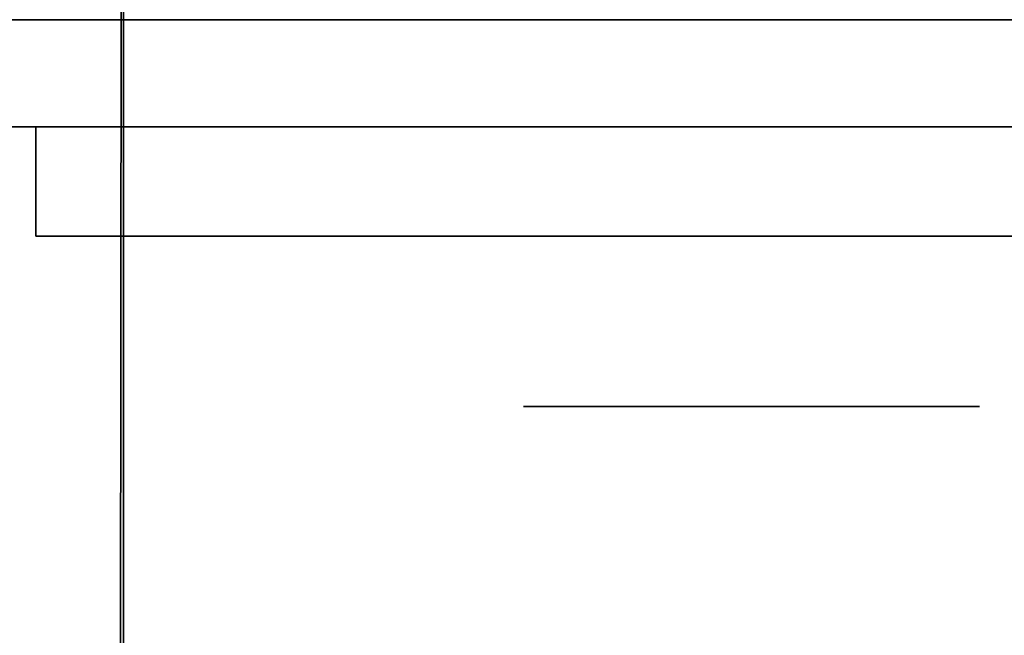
# Model space of a CAD drawing. Extents: x 413.3 to 457.5, y 5047.8 to 5050.
# Tile 763 of 770: x 457.2626 to 457.3204, y 5049.892 to 5049.9282. Entities that reach past the tile are written whole.
import ezdxf

# ---------------------------------------------------------------- set-up
doc = ezdxf.new("R2010")
doc.units = 0
doc.header["$LTSCALE"] = 150
doc.header["$MEASUREMENT"] = 0
doc.layers.add('3DFACE_BOLT', color=7, linetype='CONTINUOUS')
doc.layers.add('3DFACE_SHAPE', color=7, linetype='CONTINUOUS')

msp = doc.modelspace()

# ---------------------------------------------------------------- linework, layer by layer
at = {"layer": '3DFACE_BOLT', "color": 1}
for points, invisible_edges in [([(457.297931, 5049.915459, -0.137472), (457.297539, 5049.915459, -0.135), (457.297931, 5049.965459, -0.137472)], 14), ([(457.297931, 5049.965459, -0.137472), (457.297539, 5049.915459, -0.135), (457.297539, 5049.965459, -0.135)], 3), ([(457.297539, 5049.915459, -0.135), (457.297931, 5049.915459, -0.132528), (457.297539, 5049.965459, -0.135)], 14), ([(457.297539, 5049.965459, -0.135), (457.297931, 5049.915459, -0.132528), (457.297931, 5049.965459, -0.132528)], 3), ([(457.297931, 5049.915459, -0.067472), (457.297539, 5049.915459, -0.065), (457.297931, 5049.965459, -0.067472)], 14), ([(457.297931, 5049.965459, -0.067472), (457.297539, 5049.915459, -0.065), (457.297539, 5049.965459, -0.065)], 3), ([(457.297539, 5049.915459, -0.065), (457.297931, 5049.915459, -0.062528), (457.297539, 5049.965459, -0.065)], 14), ([(457.297539, 5049.965459, -0.065), (457.297931, 5049.915459, -0.062528), (457.297931, 5049.965459, -0.062528)], 3), ([(457.299067, 5049.915459, -0.139702), (457.297931, 5049.915459, -0.137472), (457.299067, 5049.965459, -0.139702)], 14), ([(457.299067, 5049.965459, -0.139702), (457.297931, 5049.915459, -0.137472), (457.297931, 5049.965459, -0.137472)], 3), ([(457.297931, 5049.915459, -0.132528), (457.299067, 5049.915459, -0.130298), (457.297931, 5049.965459, -0.132528)], 14), ([(457.297931, 5049.965459, -0.132528), (457.299067, 5049.915459, -0.130298), (457.299067, 5049.965459, -0.130298)], 3), ([(457.299067, 5049.915459, -0.069702), (457.297931, 5049.915459, -0.067472), (457.299067, 5049.965459, -0.069702)], 14), ([(457.299067, 5049.965459, -0.069702), (457.297931, 5049.915459, -0.067472), (457.297931, 5049.965459, -0.067472)], 3), ([(457.297931, 5049.915459, -0.062528), (457.299067, 5049.915459, -0.060298), (457.297931, 5049.965459, -0.062528)], 14), ([(457.297931, 5049.965459, -0.062528), (457.299067, 5049.915459, -0.060298), (457.299067, 5049.965459, -0.060298)], 3), ([(457.300837, 5049.915459, -0.141472), (457.299067, 5049.915459, -0.139702), (457.300837, 5049.965459, -0.141472)], 14), ([(457.300837, 5049.965459, -0.141472), (457.299067, 5049.915459, -0.139702), (457.299067, 5049.965459, -0.139702)], 3), ([(457.299067, 5049.915459, -0.130298), (457.300837, 5049.915459, -0.128528), (457.299067, 5049.965459, -0.130298)], 14), ([(457.299067, 5049.965459, -0.130298), (457.300837, 5049.915459, -0.128528), (457.300837, 5049.965459, -0.128528)], 3), ([(457.300837, 5049.915459, -0.071472), (457.299067, 5049.915459, -0.069702), (457.300837, 5049.965459, -0.071472)], 14), ([(457.300837, 5049.965459, -0.071472), (457.299067, 5049.915459, -0.069702), (457.299067, 5049.965459, -0.069702)], 3), ([(457.299067, 5049.915459, -0.060298), (457.300837, 5049.915459, -0.058528), (457.299067, 5049.965459, -0.060298)], 14), ([(457.299067, 5049.965459, -0.060298), (457.300837, 5049.915459, -0.058528), (457.300837, 5049.965459, -0.058528)], 3), ([(457.303067, 5049.915459, -0.142608), (457.300837, 5049.915459, -0.141472), (457.303067, 5049.965459, -0.142608)], 14), ([(457.303067, 5049.965459, -0.142608), (457.300837, 5049.915459, -0.141472), (457.300837, 5049.965459, -0.141472)], 3), ([(457.300837, 5049.915459, -0.128528), (457.303067, 5049.915459, -0.127392), (457.300837, 5049.965459, -0.128528)], 14), ([(457.300837, 5049.965459, -0.128528), (457.303067, 5049.915459, -0.127392), (457.303067, 5049.965459, -0.127392)], 3), ([(457.303067, 5049.915459, -0.072608), (457.300837, 5049.915459, -0.071472), (457.303067, 5049.965459, -0.072608)], 14), ([(457.303067, 5049.965459, -0.072608), (457.300837, 5049.915459, -0.071472), (457.300837, 5049.965459, -0.071472)], 3), ([(457.300837, 5049.915459, -0.058528), (457.303067, 5049.915459, -0.057392), (457.300837, 5049.965459, -0.058528)], 14), ([(457.300837, 5049.965459, -0.058528), (457.303067, 5049.915459, -0.057392), (457.303067, 5049.965459, -0.057392)], 3), ([(457.305539, 5049.915459, -0.143), (457.303067, 5049.915459, -0.142608), (457.305539, 5049.965459, -0.143)], 14), ([(457.305539, 5049.965459, -0.143), (457.303067, 5049.915459, -0.142608), (457.303067, 5049.965459, -0.142608)], 3), ([(457.303067, 5049.915459, -0.127392), (457.305539, 5049.915459, -0.127), (457.303067, 5049.965459, -0.127392)], 14), ([(457.303067, 5049.965459, -0.127392), (457.305539, 5049.915459, -0.127), (457.305539, 5049.965459, -0.127)], 3), ([(457.305539, 5049.915459, -0.073), (457.303067, 5049.915459, -0.072608), (457.305539, 5049.965459, -0.073)], 14), ([(457.305539, 5049.965459, -0.073), (457.303067, 5049.915459, -0.072608), (457.303067, 5049.965459, -0.072608)], 3), ([(457.303067, 5049.915459, -0.057392), (457.305539, 5049.915459, -0.057), (457.303067, 5049.965459, -0.057392)], 14), ([(457.303067, 5049.965459, -0.057392), (457.305539, 5049.915459, -0.057), (457.305539, 5049.965459, -0.057)], 3), ([(457.308012, 5049.915459, -0.142608), (457.305539, 5049.915459, -0.143), (457.308012, 5049.965459, -0.142608)], 14), ([(457.308012, 5049.965459, -0.142608), (457.305539, 5049.915459, -0.143), (457.305539, 5049.965459, -0.143)], 3), ([(457.305539, 5049.915459, -0.127), (457.308012, 5049.915459, -0.127392), (457.305539, 5049.965459, -0.127)], 14), ([(457.305539, 5049.965459, -0.127), (457.308012, 5049.915459, -0.127392), (457.308012, 5049.965459, -0.127392)], 3), ([(457.308012, 5049.915459, -0.072608), (457.305539, 5049.915459, -0.073), (457.308012, 5049.965459, -0.072608)], 14), ([(457.308012, 5049.965459, -0.072608), (457.305539, 5049.915459, -0.073), (457.305539, 5049.965459, -0.073)], 3), ([(457.305539, 5049.915459, -0.057), (457.308012, 5049.915459, -0.057392), (457.305539, 5049.965459, -0.057)], 14), ([(457.305539, 5049.965459, -0.057), (457.308012, 5049.915459, -0.057392), (457.308012, 5049.965459, -0.057392)], 3), ([(457.310242, 5049.915459, -0.141472), (457.308012, 5049.915459, -0.142608), (457.310242, 5049.965459, -0.141472)], 14), ([(457.310242, 5049.965459, -0.141472), (457.308012, 5049.915459, -0.142608), (457.308012, 5049.965459, -0.142608)], 3), ([(457.308012, 5049.915459, -0.127392), (457.310242, 5049.915459, -0.128528), (457.308012, 5049.965459, -0.127392)], 14), ([(457.308012, 5049.965459, -0.127392), (457.310242, 5049.915459, -0.128528), (457.310242, 5049.965459, -0.128528)], 3), ([(457.310242, 5049.915459, -0.071472), (457.308012, 5049.915459, -0.072608), (457.310242, 5049.965459, -0.071472)], 14), ([(457.310242, 5049.965459, -0.071472), (457.308012, 5049.915459, -0.072608), (457.308012, 5049.965459, -0.072608)], 3), ([(457.308012, 5049.915459, -0.057392), (457.310242, 5049.915459, -0.058528), (457.308012, 5049.965459, -0.057392)], 14), ([(457.308012, 5049.965459, -0.057392), (457.310242, 5049.915459, -0.058528), (457.310242, 5049.965459, -0.058528)], 3), ([(457.312012, 5049.915459, -0.139702), (457.310242, 5049.915459, -0.141472), (457.312012, 5049.965459, -0.139702)], 14), ([(457.312012, 5049.965459, -0.139702), (457.310242, 5049.915459, -0.141472), (457.310242, 5049.965459, -0.141472)], 3), ([(457.310242, 5049.915459, -0.128528), (457.312012, 5049.915459, -0.130298), (457.310242, 5049.965459, -0.128528)], 14), ([(457.310242, 5049.965459, -0.128528), (457.312012, 5049.915459, -0.130298), (457.312012, 5049.965459, -0.130298)], 3), ([(457.312012, 5049.915459, -0.069702), (457.310242, 5049.915459, -0.071472), (457.312012, 5049.965459, -0.069702)], 14), ([(457.312012, 5049.965459, -0.069702), (457.310242, 5049.915459, -0.071472), (457.310242, 5049.965459, -0.071472)], 3), ([(457.310242, 5049.915459, -0.058528), (457.312012, 5049.915459, -0.060298), (457.310242, 5049.965459, -0.058528)], 14), ([(457.310242, 5049.965459, -0.058528), (457.312012, 5049.915459, -0.060298), (457.312012, 5049.965459, -0.060298)], 3), ([(457.313148, 5049.915459, -0.137472), (457.312012, 5049.915459, -0.139702), (457.313148, 5049.965459, -0.137472)], 14), ([(457.313148, 5049.965459, -0.137472), (457.312012, 5049.915459, -0.139702), (457.312012, 5049.965459, -0.139702)], 3), ([(457.312012, 5049.915459, -0.130298), (457.313148, 5049.915459, -0.132528), (457.312012, 5049.965459, -0.130298)], 14), ([(457.312012, 5049.965459, -0.130298), (457.313148, 5049.915459, -0.132528), (457.313148, 5049.965459, -0.132528)], 3), ([(457.313148, 5049.915459, -0.067472), (457.312012, 5049.915459, -0.069702), (457.313148, 5049.965459, -0.067472)], 14), ([(457.313148, 5049.965459, -0.067472), (457.312012, 5049.915459, -0.069702), (457.312012, 5049.965459, -0.069702)], 3), ([(457.312012, 5049.915459, -0.060298), (457.313148, 5049.915459, -0.062528), (457.312012, 5049.965459, -0.060298)], 14), ([(457.312012, 5049.965459, -0.060298), (457.313148, 5049.915459, -0.062528), (457.313148, 5049.965459, -0.062528)], 3), ([(457.313539, 5049.915459, -0.135), (457.313148, 5049.915459, -0.137472), (457.313539, 5049.965459, -0.135)], 14), ([(457.313539, 5049.965459, -0.135), (457.313148, 5049.915459, -0.137472), (457.313148, 5049.965459, -0.137472)], 3), ([(457.313148, 5049.915459, -0.132528), (457.313539, 5049.915459, -0.135), (457.313148, 5049.965459, -0.132528)], 14), ([(457.313148, 5049.965459, -0.132528), (457.313539, 5049.915459, -0.135), (457.313539, 5049.965459, -0.135)], 3), ([(457.313539, 5049.915459, -0.065), (457.313148, 5049.915459, -0.067472), (457.313539, 5049.965459, -0.065)], 14), ([(457.313539, 5049.965459, -0.065), (457.313148, 5049.915459, -0.067472), (457.313148, 5049.965459, -0.067472)], 3), ([(457.313148, 5049.915459, -0.062528), (457.313539, 5049.915459, -0.065), (457.313148, 5049.965459, -0.062528)], 14), ([(457.313148, 5049.965459, -0.062528), (457.313539, 5049.915459, -0.065), (457.313539, 5049.965459, -0.065)], 3), ([(457.298852, 5049.905459, -0.146583), (457.292164, 5049.905459, -0.135), (457.298852, 5049.915459, -0.146583)], 14), ([(457.298852, 5049.915459, -0.146583), (457.292164, 5049.905459, -0.135), (457.292164, 5049.915459, -0.135)], 3), ([(457.292164, 5049.905459, -0.135), (457.298852, 5049.905459, -0.123417), (457.292164, 5049.915459, -0.135)], 14), ([(457.292164, 5049.915459, -0.135), (457.298852, 5049.905459, -0.123417), (457.298852, 5049.915459, -0.123417)], 3), ([(457.298852, 5049.915459, -0.146583), (457.292164, 5049.915459, -0.135), (457.298852, 5049.915459, -0.123417)], 12), ([(457.298852, 5049.905459, -0.076583), (457.292164, 5049.905459, -0.065), (457.298852, 5049.915459, -0.076583)], 14), ([(457.298852, 5049.915459, -0.076583), (457.292164, 5049.905459, -0.065), (457.292164, 5049.915459, -0.065)], 3), ([(457.292164, 5049.905459, -0.065), (457.298852, 5049.905459, -0.053417), (457.292164, 5049.915459, -0.065)], 14), ([(457.292164, 5049.915459, -0.065), (457.298852, 5049.905459, -0.053417), (457.298852, 5049.915459, -0.053417)], 3), ([(457.298852, 5049.915459, -0.076583), (457.292164, 5049.915459, -0.065), (457.298852, 5049.915459, -0.053417)], 12), ([(457.297931, 5049.915459, -0.132528), (457.297539, 5049.915459, -0.135), (457.297931, 5049.915459, -0.137472)], 12), ([(457.297931, 5049.915459, -0.062528), (457.297539, 5049.915459, -0.065), (457.297931, 5049.915459, -0.067472)], 12), ([(457.299067, 5049.915459, -0.130298), (457.297931, 5049.915459, -0.132528), (457.299067, 5049.915459, -0.139702)], 14), ([(457.299067, 5049.915459, -0.139702), (457.297931, 5049.915459, -0.132528), (457.297931, 5049.915459, -0.137472)], 3), ([(457.299067, 5049.915459, -0.060298), (457.297931, 5049.915459, -0.062528), (457.299067, 5049.915459, -0.069702)], 14), ([(457.299067, 5049.915459, -0.069702), (457.297931, 5049.915459, -0.062528), (457.297931, 5049.915459, -0.067472)], 3), ([(457.312227, 5049.905459, -0.146583), (457.298852, 5049.905459, -0.146583), (457.312227, 5049.915459, -0.146583)], 14), ([(457.312227, 5049.915459, -0.146583), (457.298852, 5049.905459, -0.146583), (457.298852, 5049.915459, -0.146583)], 3), ([(457.298852, 5049.905459, -0.123417), (457.312227, 5049.905459, -0.123417), (457.298852, 5049.915459, -0.123417)], 14), ([(457.298852, 5049.915459, -0.123417), (457.312227, 5049.905459, -0.123417), (457.312227, 5049.915459, -0.123417)], 3), ([(457.312227, 5049.915459, -0.146583), (457.298852, 5049.915459, -0.146583), (457.312227, 5049.915459, -0.123417)], 14), ([(457.312227, 5049.915459, -0.123417), (457.298852, 5049.915459, -0.146583), (457.298852, 5049.915459, -0.123417)], 3), ([(457.312227, 5049.905459, -0.076583), (457.298852, 5049.905459, -0.076583), (457.312227, 5049.915459, -0.076583)], 14), ([(457.312227, 5049.915459, -0.076583), (457.298852, 5049.905459, -0.076583), (457.298852, 5049.915459, -0.076583)], 3), ([(457.298852, 5049.905459, -0.053417), (457.312227, 5049.905459, -0.053417), (457.298852, 5049.915459, -0.053417)], 14), ([(457.298852, 5049.915459, -0.053417), (457.312227, 5049.905459, -0.053417), (457.312227, 5049.915459, -0.053417)], 3), ([(457.312227, 5049.915459, -0.076583), (457.298852, 5049.915459, -0.076583), (457.312227, 5049.915459, -0.053417)], 14), ([(457.312227, 5049.915459, -0.053417), (457.298852, 5049.915459, -0.076583), (457.298852, 5049.915459, -0.053417)], 3), ([(457.300837, 5049.915459, -0.128528), (457.299067, 5049.915459, -0.130298), (457.300837, 5049.915459, -0.141472)], 14), ([(457.300837, 5049.915459, -0.141472), (457.299067, 5049.915459, -0.130298), (457.299067, 5049.915459, -0.139702)], 3), ([(457.300837, 5049.915459, -0.058528), (457.299067, 5049.915459, -0.060298), (457.300837, 5049.915459, -0.071472)], 14), ([(457.300837, 5049.915459, -0.071472), (457.299067, 5049.915459, -0.060298), (457.299067, 5049.915459, -0.069702)], 3), ([(457.303067, 5049.915459, -0.127392), (457.300837, 5049.915459, -0.128528), (457.303067, 5049.915459, -0.142608)], 14), ([(457.303067, 5049.915459, -0.142608), (457.300837, 5049.915459, -0.128528), (457.300837, 5049.915459, -0.141472)], 3), ([(457.303067, 5049.915459, -0.057392), (457.300837, 5049.915459, -0.058528), (457.303067, 5049.915459, -0.072608)], 14), ([(457.303067, 5049.915459, -0.072608), (457.300837, 5049.915459, -0.058528), (457.300837, 5049.915459, -0.071472)], 3), ([(457.305539, 5049.915459, -0.127), (457.303067, 5049.915459, -0.127392), (457.305539, 5049.915459, -0.143)], 14), ([(457.305539, 5049.915459, -0.143), (457.303067, 5049.915459, -0.127392), (457.303067, 5049.915459, -0.142608)], 3), ([(457.305539, 5049.915459, -0.057), (457.303067, 5049.915459, -0.057392), (457.305539, 5049.915459, -0.073)], 14), ([(457.305539, 5049.915459, -0.073), (457.303067, 5049.915459, -0.057392), (457.303067, 5049.915459, -0.072608)], 3), ([(457.308012, 5049.915459, -0.127392), (457.305539, 5049.915459, -0.127), (457.308012, 5049.915459, -0.142608)], 14), ([(457.308012, 5049.915459, -0.142608), (457.305539, 5049.915459, -0.127), (457.305539, 5049.915459, -0.143)], 3), ([(457.308012, 5049.915459, -0.057392), (457.305539, 5049.915459, -0.057), (457.308012, 5049.915459, -0.072608)], 14), ([(457.308012, 5049.915459, -0.072608), (457.305539, 5049.915459, -0.057), (457.305539, 5049.915459, -0.073)], 3), ([(457.310242, 5049.915459, -0.128528), (457.308012, 5049.915459, -0.127392), (457.310242, 5049.915459, -0.141472)], 14), ([(457.310242, 5049.915459, -0.141472), (457.308012, 5049.915459, -0.127392), (457.308012, 5049.915459, -0.142608)], 3), ([(457.310242, 5049.915459, -0.058528), (457.308012, 5049.915459, -0.057392), (457.310242, 5049.915459, -0.071472)], 14), ([(457.310242, 5049.915459, -0.071472), (457.308012, 5049.915459, -0.057392), (457.308012, 5049.915459, -0.072608)], 3), ([(457.312012, 5049.915459, -0.130298), (457.310242, 5049.915459, -0.128528), (457.312012, 5049.915459, -0.139702)], 14), ([(457.312012, 5049.915459, -0.139702), (457.310242, 5049.915459, -0.128528), (457.310242, 5049.915459, -0.141472)], 3), ([(457.312012, 5049.915459, -0.060298), (457.310242, 5049.915459, -0.058528), (457.312012, 5049.915459, -0.069702)], 14), ([(457.312012, 5049.915459, -0.069702), (457.310242, 5049.915459, -0.058528), (457.310242, 5049.915459, -0.071472)], 3), ([(457.313148, 5049.915459, -0.132528), (457.312012, 5049.915459, -0.130298), (457.313148, 5049.915459, -0.137472)], 14), ([(457.313148, 5049.915459, -0.137472), (457.312012, 5049.915459, -0.130298), (457.312012, 5049.915459, -0.139702)], 3), ([(457.313148, 5049.915459, -0.062528), (457.312012, 5049.915459, -0.060298), (457.313148, 5049.915459, -0.067472)], 14), ([(457.313148, 5049.915459, -0.067472), (457.312012, 5049.915459, -0.060298), (457.312012, 5049.915459, -0.069702)], 3), ([(457.318914, 5049.905459, -0.135), (457.312227, 5049.905459, -0.146583), (457.318914, 5049.915459, -0.135)], 14), ([(457.318914, 5049.915459, -0.135), (457.312227, 5049.905459, -0.146583), (457.312227, 5049.915459, -0.146583)], 3), ([(457.312227, 5049.905459, -0.123417), (457.318914, 5049.905459, -0.135), (457.312227, 5049.915459, -0.123417)], 14), ([(457.312227, 5049.915459, -0.123417), (457.318914, 5049.905459, -0.135), (457.318914, 5049.915459, -0.135)], 3), ([(457.318914, 5049.915459, -0.135), (457.312227, 5049.915459, -0.146583), (457.312227, 5049.915459, -0.123417)], 2), ([(457.318914, 5049.905459, -0.065), (457.312227, 5049.905459, -0.076583), (457.318914, 5049.915459, -0.065)], 14), ([(457.318914, 5049.915459, -0.065), (457.312227, 5049.905459, -0.076583), (457.312227, 5049.915459, -0.076583)], 3), ([(457.312227, 5049.905459, -0.053417), (457.318914, 5049.905459, -0.065), (457.312227, 5049.915459, -0.053417)], 14), ([(457.312227, 5049.915459, -0.053417), (457.318914, 5049.905459, -0.065), (457.318914, 5049.915459, -0.065)], 3), ([(457.318914, 5049.915459, -0.065), (457.312227, 5049.915459, -0.076583), (457.312227, 5049.915459, -0.053417)], 2), ([(457.313539, 5049.915459, -0.135), (457.313148, 5049.915459, -0.132528), (457.313148, 5049.915459, -0.137472)], 2), ([(457.313539, 5049.915459, -0.065), (457.313148, 5049.915459, -0.062528), (457.313148, 5049.915459, -0.067472)], 2), ([(457.298852, 5049.905459, -0.123417), (457.292164, 5049.905459, -0.135), (457.298852, 5049.905459, -0.146583)], 12), ([(457.298852, 5049.905459, -0.053417), (457.292164, 5049.905459, -0.065), (457.298852, 5049.905459, -0.076583)], 12), ([(457.312227, 5049.905459, -0.123417), (457.298852, 5049.905459, -0.123417), (457.312227, 5049.905459, -0.146583)], 14), ([(457.312227, 5049.905459, -0.146583), (457.298852, 5049.905459, -0.123417), (457.298852, 5049.905459, -0.146583)], 3), ([(457.312227, 5049.905459, -0.053417), (457.298852, 5049.905459, -0.053417), (457.312227, 5049.905459, -0.076583)], 14), ([(457.312227, 5049.905459, -0.076583), (457.298852, 5049.905459, -0.053417), (457.298852, 5049.905459, -0.076583)], 3), ([(457.318914, 5049.905459, -0.135), (457.312227, 5049.905459, -0.123417), (457.312227, 5049.905459, -0.146583)], 2), ([(457.318914, 5049.905459, -0.065), (457.312227, 5049.905459, -0.053417), (457.312227, 5049.905459, -0.076583)], 2)]:
    msp.add_3dface(points, dxfattribs=dict(at, invisible_edges=invisible_edges))
at = {"layer": '3DFACE_SHAPE', "color": 13}
for points, invisible_edges in [([(455.468689, 5049.825009), (457.268689, 5049.825009), (455.468689, 5050.025009)], 2), ([(457.268689, 5049.825009), (457.268689, 5050.025009), (455.468689, 5050.025009)], 12), ([(455.468689, 5050.025009, -0.0095), (457.268689, 5050.025009, -0.0095), (455.468689, 5049.928159, -0.0095)], 2), ([(457.268689, 5050.025009, -0.0095), (457.268689, 5049.928159, -0.0095), (455.468689, 5049.928159, -0.0095)], 12), ([(457.268689, 5049.825009, -0.2), (455.468689, 5049.825009, -0.2), (457.268689, 5050.025009, -0.2)], 2), ([(455.468689, 5049.825009, -0.2), (455.468689, 5050.025009, -0.2), (457.268689, 5050.025009, -0.2)], 12), ([(457.268689, 5050.025009, -0.1905), (455.468689, 5050.025009, -0.1905), (457.268689, 5049.928159, -0.1905)], 2), ([(455.468689, 5050.025009, -0.1905), (455.468689, 5049.928159, -0.1905), (457.268689, 5049.928159, -0.1905)], 12), ([(457.365539, 5050.025014, -0.1905), (457.26869, 5050.025153, -0.1905), (457.26554, 5047.825153, -0.1905)], 12), ([(457.26869, 5050.025153, -0.0095), (457.362442, 5047.861866, -0.0095), (457.26554, 5047.825153, -0.0095)], 3), ([(457.26554, 5047.825153), (457.26869, 5050.025153), (457.26554, 5047.825153, -0.0095)], 2), ([(457.26869, 5050.025153), (457.26869, 5050.025153, -0.0095), (457.26554, 5047.825153, -0.0095)], 12), ([(457.468689, 5050.024866), (457.26869, 5050.025153), (457.26554, 5047.825153)], 12), ([(457.26554, 5047.825153, -0.2), (457.26869, 5050.025153, -0.2), (457.465539, 5047.824866, -0.2)], 2), ([(457.26554, 5047.825153, -0.1905), (457.26869, 5050.025153, -0.1905), (457.26554, 5047.825153, -0.2)], 2), ([(457.26869, 5050.025153, -0.1905), (457.26869, 5050.025153, -0.2), (457.26554, 5047.825153, -0.2)], 12), ([(457.362389, 5047.825014, -0.1905), (457.365539, 5050.025014, -0.1905), (457.26554, 5047.825153, -0.1905)], 2), ([(457.268689, 5050.025009, -0.1905), (457.268689, 5049.928159, -0.1905), (457.268689, 5050.025009, -0.2)], 2), ([(457.268689, 5049.928159, -0.1905), (457.268689, 5049.921859, -0.1905), (457.268689, 5050.025009, -0.2)], 14), ([(457.268689, 5050.025009, -0.2), (457.268689, 5049.921859, -0.1905), (457.268689, 5049.825009, -0.2)], 3), ([(457.268689, 5049.825009), (457.268689, 5049.928159, -0.0095), (457.268689, 5050.025009)], 3), ([(457.268689, 5049.928159, -0.0095), (457.268689, 5050.025009, -0.0095), (457.268689, 5050.025009)], 12), ([(457.365487, 5049.988164, -0.0095), (457.365306, 5049.861864, -0.0095), (457.26869, 5050.025153, -0.0095)], 14), ([(457.26869, 5050.025153, -0.0095), (457.365306, 5049.861864, -0.0095), (457.362623, 5047.988166, -0.0095)], 13), ([(457.362623, 5047.988166, -0.0095), (457.362442, 5047.861866, -0.0095), (457.26869, 5050.025153, -0.0095)], 14), ([(457.26869, 5050.025153, -0.2), (457.468689, 5050.024866, -0.2), (457.465539, 5047.824866, -0.2)], 12), ([(457.465539, 5047.824866), (457.468689, 5050.024866), (457.26554, 5047.825153)], 2), ([(455.43785, 5049.928159, -0.05899), (455.431839, 5049.928159, -0.0565), (457.297039, 5049.928159, -0.065)], 14), ([(457.297039, 5049.928159, -0.065), (455.431839, 5049.928159, -0.0565), (457.299529, 5049.928159, -0.05899)], 15), ([(455.431839, 5049.928159, -0.0565), (457.268689, 5049.928159, -0.0095), (457.299529, 5049.928159, -0.05899)], 15), ([(457.268689, 5049.928159, -0.0095), (455.431839, 5049.928159, -0.0565), (455.468689, 5049.928159, -0.0095)], 3), ([(455.440339, 5049.928159, -0.065), (455.43785, 5049.928159, -0.05899), (457.297039, 5049.928159, -0.065)], 14), ([(455.440339, 5049.928159, -0.135), (457.305539, 5049.928159, -0.1435), (455.43785, 5049.928159, -0.14101)], 15), ([(457.305539, 5049.928159, -0.1435), (455.468689, 5049.928159, -0.1905), (455.43785, 5049.928159, -0.14101)], 15), ([(455.440339, 5049.928159, -0.135), (455.43785, 5049.928159, -0.12899), (457.297039, 5049.928159, -0.065)], 14), ([(457.297039, 5049.928159, -0.065), (455.43785, 5049.928159, -0.12899), (455.440339, 5049.928159, -0.065)], 15), ([(457.297039, 5049.928159, -0.135), (457.299529, 5049.928159, -0.14101), (455.440339, 5049.928159, -0.135)], 14), ([(457.299529, 5049.928159, -0.14101), (457.305539, 5049.928159, -0.1435), (455.440339, 5049.928159, -0.135)], 14), ([(457.297039, 5049.928159, -0.135), (455.440339, 5049.928159, -0.135), (457.299529, 5049.928159, -0.07101)], 15), ([(457.299529, 5049.928159, -0.07101), (455.440339, 5049.928159, -0.135), (457.297039, 5049.928159, -0.065)], 3), ([(455.468689, 5049.928159, -0.1905), (457.305539, 5049.928159, -0.1435), (457.268689, 5049.928159, -0.1905)], 3), ([(457.299529, 5049.928159, -0.05899), (457.268689, 5049.928159, -0.0095), (457.305539, 5049.928159, -0.0565)], 3), ([(457.305539, 5049.928159, -0.0565), (457.268689, 5049.928159, -0.0095), (457.31155, 5049.928159, -0.05899)], 3), ([(457.268689, 5049.928159, -0.0095), (457.365539, 5049.928159, -0.0095), (457.31155, 5049.928159, -0.05899)], 14), ([(457.305539, 5049.928159, -0.1435), (457.31155, 5049.928159, -0.14101), (457.268689, 5049.928159, -0.1905)], 14), ([(457.268689, 5049.928159, -0.1905), (457.31155, 5049.928159, -0.14101), (457.365539, 5049.928159, -0.1905)], 3), ([(457.365539, 5049.928159, -0.1905), (457.365539, 5049.921859, -0.1905), (457.268689, 5049.928159, -0.1905)], 2), ([(457.365539, 5049.921859, -0.1905), (457.268689, 5049.921859, -0.1905), (457.268689, 5049.928159, -0.1905)], 12), ([(457.268689, 5049.921859, -0.0095), (457.305539, 5049.921859, -0.0095), (457.268689, 5049.928159, -0.0095)], 2), ([(457.305539, 5049.921859, -0.0095), (457.365539, 5049.921859, -0.0095), (457.268689, 5049.928159, -0.0095)], 14), ([(457.268689, 5049.928159, -0.0095), (457.365539, 5049.921859, -0.0095), (457.365539, 5049.928159, -0.0095)], 1), ([(457.268689, 5049.921859, -0.0095), (457.268689, 5049.928159, -0.0095), (457.268689, 5049.825009)], 14), ([(457.297039, 5049.928159, -0.065), (457.297039, 5049.921859, -0.065), (457.299529, 5049.928159, -0.07101)], 3), ([(457.297039, 5049.921859, -0.065), (457.299529, 5049.921859, -0.07101), (457.299529, 5049.928159, -0.07101)], 14), ([(457.299529, 5049.928159, -0.05899), (457.299529, 5049.921859, -0.05899), (457.297039, 5049.928159, -0.065)], 3), ([(457.299529, 5049.921859, -0.05899), (457.297039, 5049.921859, -0.065), (457.297039, 5049.928159, -0.065)], 14), ([(457.299529, 5049.928159, -0.12899), (457.299529, 5049.921859, -0.12899), (457.297039, 5049.928159, -0.135)], 3), ([(457.299529, 5049.921859, -0.12899), (457.297039, 5049.921859, -0.135), (457.297039, 5049.928159, -0.135)], 14), ([(457.297039, 5049.928159, -0.135), (457.297039, 5049.921859, -0.135), (457.299529, 5049.928159, -0.14101)], 3), ([(457.297039, 5049.921859, -0.135), (457.299529, 5049.921859, -0.14101), (457.299529, 5049.928159, -0.14101)], 14), ([(457.299529, 5049.928159, -0.12899), (457.297039, 5049.928159, -0.135), (457.299529, 5049.928159, -0.07101)], 14), ([(457.299529, 5049.928159, -0.07101), (457.299529, 5049.921859, -0.07101), (457.305539, 5049.928159, -0.0735)], 3), ([(457.299529, 5049.921859, -0.07101), (457.305539, 5049.921859, -0.0735), (457.305539, 5049.928159, -0.0735)], 14), ([(457.305539, 5049.928159, -0.0565), (457.305539, 5049.921859, -0.0565), (457.299529, 5049.928159, -0.05899)], 3), ([(457.305539, 5049.921859, -0.0565), (457.299529, 5049.921859, -0.05899), (457.299529, 5049.928159, -0.05899)], 14), ([(457.305539, 5049.928159, -0.1265), (457.305539, 5049.921859, -0.1265), (457.299529, 5049.928159, -0.12899)], 3), ([(457.305539, 5049.921859, -0.1265), (457.299529, 5049.921859, -0.12899), (457.299529, 5049.928159, -0.12899)], 14), ([(457.299529, 5049.928159, -0.14101), (457.299529, 5049.921859, -0.14101), (457.305539, 5049.928159, -0.1435)], 3), ([(457.299529, 5049.921859, -0.14101), (457.305539, 5049.921859, -0.1435), (457.305539, 5049.928159, -0.1435)], 14), ([(457.299529, 5049.928159, -0.07101), (457.305539, 5049.928159, -0.0735), (457.299529, 5049.928159, -0.12899)], 14), ([(457.305539, 5049.928159, -0.0735), (457.305539, 5049.928159, -0.1265), (457.299529, 5049.928159, -0.12899)], 13), ([(457.305539, 5049.928159, -0.0735), (457.305539, 5049.921859, -0.0735), (457.31155, 5049.928159, -0.07101)], 3), ([(457.305539, 5049.921859, -0.0735), (457.31155, 5049.921859, -0.07101), (457.31155, 5049.928159, -0.07101)], 14), ([(457.31155, 5049.928159, -0.05899), (457.31155, 5049.921859, -0.05899), (457.305539, 5049.928159, -0.0565)], 3), ([(457.31155, 5049.921859, -0.05899), (457.305539, 5049.921859, -0.0565), (457.305539, 5049.928159, -0.0565)], 14), ([(457.31155, 5049.928159, -0.12899), (457.31155, 5049.921859, -0.12899), (457.305539, 5049.928159, -0.1265)], 3), ([(457.31155, 5049.921859, -0.12899), (457.305539, 5049.921859, -0.1265), (457.305539, 5049.928159, -0.1265)], 14), ([(457.305539, 5049.928159, -0.1435), (457.305539, 5049.921859, -0.1435), (457.31155, 5049.928159, -0.14101)], 3), ([(457.305539, 5049.921859, -0.1435), (457.31155, 5049.921859, -0.14101), (457.31155, 5049.928159, -0.14101)], 14), ([(457.31155, 5049.928159, -0.12899), (457.305539, 5049.928159, -0.1265), (457.31155, 5049.928159, -0.07101)], 14), ([(457.305539, 5049.928159, -0.1265), (457.305539, 5049.928159, -0.0735), (457.31155, 5049.928159, -0.07101)], 13), ([(457.31155, 5049.928159, -0.07101), (457.31155, 5049.921859, -0.07101), (457.314039, 5049.928159, -0.065)], 3), ([(457.31155, 5049.921859, -0.07101), (457.314039, 5049.921859, -0.065), (457.314039, 5049.928159, -0.065)], 14), ([(457.314039, 5049.928159, -0.065), (457.314039, 5049.921859, -0.065), (457.31155, 5049.928159, -0.05899)], 3), ([(457.314039, 5049.921859, -0.065), (457.31155, 5049.921859, -0.05899), (457.31155, 5049.928159, -0.05899)], 14), ([(457.31155, 5049.928159, -0.14101), (457.31155, 5049.921859, -0.14101), (457.314039, 5049.928159, -0.135)], 3), ([(457.31155, 5049.921859, -0.14101), (457.314039, 5049.921859, -0.135), (457.314039, 5049.928159, -0.135)], 14), ([(457.314039, 5049.928159, -0.135), (457.314039, 5049.921859, -0.135), (457.31155, 5049.928159, -0.12899)], 3), ([(457.314039, 5049.921859, -0.135), (457.31155, 5049.921859, -0.12899), (457.31155, 5049.928159, -0.12899)], 14), ([(457.365539, 5049.928159, -0.065), (457.314039, 5049.928159, -0.065), (457.31155, 5049.928159, -0.05899)], 13), ([(457.31155, 5049.928159, -0.05899), (457.365539, 5049.928159, -0.0095), (457.365539, 5049.928159, -0.065)], 13), ([(457.31155, 5049.928159, -0.14101), (457.365539, 5049.928159, -0.135), (457.365539, 5049.928159, -0.1905)], 13), ([(457.31155, 5049.928159, -0.14101), (457.314039, 5049.928159, -0.135), (457.365539, 5049.928159, -0.135)], 14), ([(457.31155, 5049.928159, -0.07101), (457.314039, 5049.928159, -0.065), (457.31155, 5049.928159, -0.12899)], 14), ([(457.314039, 5049.928159, -0.065), (457.365539, 5049.928159, -0.065), (457.31155, 5049.928159, -0.12899)], 15), ([(457.31155, 5049.928159, -0.12899), (457.365539, 5049.928159, -0.065), (457.314039, 5049.928159, -0.135)], 3), ([(457.365539, 5049.928159, -0.065), (457.365539, 5049.928159, -0.135), (457.314039, 5049.928159, -0.135)], 14), ([(455.43785, 5049.921859, -0.14101), (455.431839, 5049.921859, -0.1435), (457.299529, 5049.921859, -0.14101)], 14), ([(455.431839, 5049.921859, -0.1435), (455.468689, 5049.921859, -0.1905), (457.299529, 5049.921859, -0.14101)], 15), ([(457.305539, 5049.921859, -0.0565), (455.468689, 5049.921859, -0.0095), (455.43785, 5049.921859, -0.05899)], 15), ([(455.440339, 5049.921859, -0.065), (457.299529, 5049.921859, -0.05899), (455.43785, 5049.921859, -0.05899)], 3), ([(457.299529, 5049.921859, -0.05899), (457.305539, 5049.921859, -0.0565), (455.43785, 5049.921859, -0.05899)], 14), ([(457.299529, 5049.921859, -0.14101), (457.297039, 5049.921859, -0.135), (455.43785, 5049.921859, -0.14101)], 14), ([(457.297039, 5049.921859, -0.135), (455.440339, 5049.921859, -0.135), (455.43785, 5049.921859, -0.14101)], 13), ([(455.440339, 5049.921859, -0.065), (455.43785, 5049.921859, -0.07101), (457.297039, 5049.921859, -0.135)], 14), ([(457.297039, 5049.921859, -0.135), (455.43785, 5049.921859, -0.07101), (455.440339, 5049.921859, -0.135)], 15), ([(457.297039, 5049.921859, -0.065), (457.299529, 5049.921859, -0.05899), (455.440339, 5049.921859, -0.065)], 14), ([(455.440339, 5049.921859, -0.065), (457.299529, 5049.921859, -0.12899), (457.297039, 5049.921859, -0.065)], 15), ([(457.299529, 5049.921859, -0.12899), (455.440339, 5049.921859, -0.065), (457.297039, 5049.921859, -0.135)], 3), ([(457.268689, 5049.921859, -0.0095), (455.468689, 5049.921859, -0.0095), (457.305539, 5049.921859, -0.0565)], 14), ([(457.299529, 5049.921859, -0.14101), (455.468689, 5049.921859, -0.1905), (457.305539, 5049.921859, -0.1435)], 3), ([(455.468689, 5049.921859, -0.1905), (457.268689, 5049.921859, -0.1905), (457.305539, 5049.921859, -0.1435)], 14), ([(455.468689, 5049.921859, -0.0095), (457.268689, 5049.921859, -0.0095), (455.468689, 5049.825009, -0.0095)], 2), ([(457.268689, 5049.921859, -0.0095), (457.268689, 5049.825009, -0.0095), (455.468689, 5049.825009, -0.0095)], 12), ([(457.268689, 5049.921859, -0.1905), (455.468689, 5049.921859, -0.1905), (457.268689, 5049.825009, -0.1905)], 2), ([(455.468689, 5049.921859, -0.1905), (455.468689, 5049.825009, -0.1905), (457.268689, 5049.825009, -0.1905)], 12), ([(457.365539, 5049.921859, -0.03), (457.299529, 5049.921859, -0.05899), (457.263539, 5049.921859, -0.03)], 3), ([(457.299529, 5049.921859, -0.05899), (457.297039, 5049.921859, -0.065), (457.263539, 5049.921859, -0.03)], 14), ([(457.297039, 5049.921859, -0.135), (457.263539, 5049.921859, -0.03), (457.297039, 5049.921859, -0.065)], 15), ([(457.263539, 5049.921859, -0.03), (457.297039, 5049.921859, -0.135), (457.263539, 5049.921859, -0.17)], 3), ([(457.297039, 5049.921859, -0.135), (457.299529, 5049.921859, -0.14101), (457.263539, 5049.921859, -0.17)], 14), ([(457.299529, 5049.921859, -0.14101), (457.305539, 5049.921859, -0.1435), (457.263539, 5049.921859, -0.17)], 14), ([(457.305539, 5049.921859, -0.1435), (457.31155, 5049.921859, -0.14101), (457.263539, 5049.921859, -0.17)], 14), ([(457.263539, 5049.921859, -0.17), (457.31155, 5049.921859, -0.14101), (457.365539, 5049.921859, -0.17)], 3), ([(457.263539, 5049.915459, -0.03), (457.305539, 5049.915459, -0.03), (457.263539, 5049.921859, -0.03)], 2), ([(457.305539, 5049.915459, -0.03), (457.359139, 5049.915459, -0.03), (457.263539, 5049.921859, -0.03)], 14), ([(457.263539, 5049.921859, -0.03), (457.359139, 5049.915459, -0.03), (457.365539, 5049.921859, -0.03)], 3), ([(457.359139, 5049.915459, -0.17), (457.263539, 5049.921859, -0.17), (457.365539, 5049.921859, -0.17)], 13), ([(457.359139, 5049.915459, -0.17), (457.263539, 5049.915459, -0.17), (457.263539, 5049.921859, -0.17)], 12), ([(457.263539, 5049.921859, -0.03), (457.263539, 5049.921859, -0.17), (457.263539, 5049.915459, -0.03)], 2), ([(457.263539, 5049.921859, -0.17), (457.263539, 5049.915459, -0.17), (457.263539, 5049.915459, -0.03)], 12), ([(457.305539, 5049.921859, -0.0095), (457.268689, 5049.921859, -0.0095), (457.305539, 5049.921859, -0.0565)], 14), ([(457.365539, 5049.921859, -0.1905), (457.31155, 5049.921859, -0.14101), (457.268689, 5049.921859, -0.1905)], 3), ([(457.31155, 5049.921859, -0.14101), (457.305539, 5049.921859, -0.1435), (457.268689, 5049.921859, -0.1905)], 14), ([(457.268689, 5049.921859, -0.1905), (457.268689, 5049.825009, -0.1905), (457.268689, 5049.825009, -0.2)], 12), ([(457.268689, 5049.825009, -0.0095), (457.268689, 5049.921859, -0.0095), (457.268689, 5049.825009)], 2), ([(457.299529, 5049.921859, -0.12899), (457.297039, 5049.921859, -0.135), (457.299529, 5049.921859, -0.07101)], 14), ([(457.299529, 5049.921859, -0.07101), (457.297039, 5049.921859, -0.135), (457.297039, 5049.921859, -0.065)], 3), ([(457.299529, 5049.915459, -0.14101), (457.299529, 5049.921859, -0.14101), (457.297039, 5049.915459, -0.135)], 3), ([(457.299529, 5049.921859, -0.14101), (457.297039, 5049.921859, -0.135), (457.297039, 5049.915459, -0.135)], 14), ([(457.297039, 5049.915459, -0.135), (457.297039, 5049.921859, -0.135), (457.299529, 5049.915459, -0.12899)], 3), ([(457.297039, 5049.921859, -0.135), (457.299529, 5049.921859, -0.12899), (457.299529, 5049.915459, -0.12899)], 14), ([(457.299529, 5049.915459, -0.07101), (457.299529, 5049.921859, -0.07101), (457.297039, 5049.915459, -0.065)], 3), ([(457.299529, 5049.921859, -0.07101), (457.297039, 5049.921859, -0.065), (457.297039, 5049.915459, -0.065)], 14), ([(457.297039, 5049.915459, -0.065), (457.297039, 5049.921859, -0.065), (457.299529, 5049.915459, -0.05899)], 3), ([(457.297039, 5049.921859, -0.065), (457.299529, 5049.921859, -0.05899), (457.299529, 5049.915459, -0.05899)], 14), ([(457.297039, 5049.921859, -0.065), (457.299529, 5049.921859, -0.12899), (457.299529, 5049.921859, -0.07101)], 3), ([(457.305539, 5049.921859, -0.0565), (457.299529, 5049.921859, -0.05899), (457.365539, 5049.921859, -0.03)], 14), ([(457.299529, 5049.921859, -0.07101), (457.305539, 5049.921859, -0.0735), (457.299529, 5049.921859, -0.12899)], 14), ([(457.305539, 5049.921859, -0.0735), (457.305539, 5049.921859, -0.1265), (457.299529, 5049.921859, -0.12899)], 13), ([(457.305539, 5049.915459, -0.1435), (457.305539, 5049.921859, -0.1435), (457.299529, 5049.915459, -0.14101)], 3), ([(457.305539, 5049.921859, -0.1435), (457.299529, 5049.921859, -0.14101), (457.299529, 5049.915459, -0.14101)], 14), ([(457.299529, 5049.915459, -0.12899), (457.299529, 5049.921859, -0.12899), (457.305539, 5049.915459, -0.1265)], 3), ([(457.299529, 5049.921859, -0.12899), (457.305539, 5049.921859, -0.1265), (457.305539, 5049.915459, -0.1265)], 14), ([(457.305539, 5049.915459, -0.0735), (457.305539, 5049.921859, -0.0735), (457.299529, 5049.915459, -0.07101)], 3), ([(457.305539, 5049.921859, -0.0735), (457.299529, 5049.921859, -0.07101), (457.299529, 5049.915459, -0.07101)], 14), ([(457.299529, 5049.915459, -0.05899), (457.299529, 5049.921859, -0.05899), (457.305539, 5049.915459, -0.0565)], 3), ([(457.299529, 5049.921859, -0.05899), (457.305539, 5049.921859, -0.0565), (457.305539, 5049.915459, -0.0565)], 14), ([(457.299529, 5049.921859, -0.12899), (457.305539, 5049.921859, -0.1265), (457.299529, 5049.921859, -0.07101)], 14), ([(457.299529, 5049.921859, -0.07101), (457.305539, 5049.921859, -0.1265), (457.305539, 5049.921859, -0.0735)], 3), ([(457.31155, 5049.921859, -0.05899), (457.305539, 5049.921859, -0.0565), (457.365539, 5049.921859, -0.065)], 14), ([(457.365539, 5049.921859, -0.065), (457.305539, 5049.921859, -0.0565), (457.365539, 5049.921859, -0.03)], 15), ([(457.31155, 5049.921859, -0.12899), (457.305539, 5049.921859, -0.1265), (457.31155, 5049.921859, -0.07101)], 14), ([(457.305539, 5049.921859, -0.1265), (457.305539, 5049.921859, -0.0735), (457.31155, 5049.921859, -0.07101)], 13), ([(457.31155, 5049.915459, -0.14101), (457.31155, 5049.921859, -0.14101), (457.305539, 5049.915459, -0.1435)], 3), ([(457.31155, 5049.921859, -0.14101), (457.305539, 5049.921859, -0.1435), (457.305539, 5049.915459, -0.1435)], 14), ([(457.305539, 5049.915459, -0.1265), (457.305539, 5049.921859, -0.1265), (457.31155, 5049.915459, -0.12899)], 3), ([(457.305539, 5049.921859, -0.1265), (457.31155, 5049.921859, -0.12899), (457.31155, 5049.915459, -0.12899)], 14), ([(457.31155, 5049.915459, -0.07101), (457.31155, 5049.921859, -0.07101), (457.305539, 5049.915459, -0.0735)], 3), ([(457.31155, 5049.921859, -0.07101), (457.305539, 5049.921859, -0.0735), (457.305539, 5049.915459, -0.0735)], 14), ([(457.305539, 5049.915459, -0.0565), (457.305539, 5049.921859, -0.0565), (457.31155, 5049.915459, -0.05899)], 3), ([(457.305539, 5049.921859, -0.0565), (457.31155, 5049.921859, -0.05899), (457.31155, 5049.915459, -0.05899)], 14), ([(457.305539, 5049.921859, -0.0565), (457.31155, 5049.921859, -0.05899), (457.305539, 5049.921859, -0.0095)], 14), ([(457.305539, 5049.921859, -0.0095), (457.31155, 5049.921859, -0.05899), (457.365539, 5049.921859, -0.0095)], 15), ([(457.31155, 5049.921859, -0.07101), (457.305539, 5049.921859, -0.0735), (457.31155, 5049.921859, -0.12899)], 14), ([(457.305539, 5049.921859, -0.0735), (457.305539, 5049.921859, -0.1265), (457.31155, 5049.921859, -0.12899)], 13), ([(457.314039, 5049.921859, -0.065), (457.31155, 5049.921859, -0.05899), (457.365539, 5049.921859, -0.065)], 14), ([(457.31155, 5049.921859, -0.14101), (457.365539, 5049.921859, -0.135), (457.365539, 5049.921859, -0.17)], 13), ([(457.31155, 5049.921859, -0.14101), (457.314039, 5049.921859, -0.135), (457.365539, 5049.921859, -0.135)], 14), ([(457.31155, 5049.921859, -0.07101), (457.314039, 5049.921859, -0.065), (457.31155, 5049.921859, -0.12899)], 14), ([(457.314039, 5049.921859, -0.065), (457.365539, 5049.921859, -0.065), (457.31155, 5049.921859, -0.12899)], 15), ([(457.31155, 5049.921859, -0.12899), (457.365539, 5049.921859, -0.065), (457.314039, 5049.921859, -0.135)], 3), ([(457.31155, 5049.915459, -0.12899), (457.31155, 5049.921859, -0.12899), (457.314039, 5049.915459, -0.135)], 3), ([(457.31155, 5049.921859, -0.12899), (457.314039, 5049.921859, -0.135), (457.314039, 5049.915459, -0.135)], 14), ([(457.314039, 5049.915459, -0.135), (457.314039, 5049.921859, -0.135), (457.31155, 5049.915459, -0.14101)], 3), ([(457.314039, 5049.921859, -0.135), (457.31155, 5049.921859, -0.14101), (457.31155, 5049.915459, -0.14101)], 14), ([(457.31155, 5049.915459, -0.05899), (457.31155, 5049.921859, -0.05899), (457.314039, 5049.915459, -0.065)], 3), ([(457.31155, 5049.921859, -0.05899), (457.314039, 5049.921859, -0.065), (457.314039, 5049.915459, -0.065)], 14), ([(457.314039, 5049.915459, -0.065), (457.314039, 5049.921859, -0.065), (457.31155, 5049.915459, -0.07101)], 3), ([(457.314039, 5049.921859, -0.065), (457.31155, 5049.921859, -0.07101), (457.31155, 5049.915459, -0.07101)], 14), ([(457.31155, 5049.921859, -0.05899), (457.314039, 5049.921859, -0.065), (457.365539, 5049.921859, -0.0095)], 14), ([(457.365539, 5049.921859, -0.0095), (457.314039, 5049.921859, -0.065), (457.31155, 5049.921859, -0.07101)], 13), ([(457.31155, 5049.921859, -0.12899), (457.314039, 5049.921859, -0.135), (457.31155, 5049.921859, -0.07101)], 14), ([(457.31155, 5049.921859, -0.07101), (457.314039, 5049.921859, -0.135), (457.365539, 5049.921859, -0.0095)], 15), ([(457.314039, 5049.921859, -0.135), (457.31155, 5049.921859, -0.14101), (457.365539, 5049.921859, -0.1905)], 14), ([(457.365539, 5049.921859, -0.065), (457.365539, 5049.921859, -0.135), (457.314039, 5049.921859, -0.135)], 14), ([(457.314039, 5049.921859, -0.135), (457.365539, 5049.921859, -0.1905), (457.365539, 5049.921859, -0.0095)], 13), ([(457.31155, 5049.915459, -0.14101), (457.263539, 5049.915459, -0.17), (457.359139, 5049.915459, -0.17)], 13), ([(457.31155, 5049.915459, -0.14101), (457.305539, 5049.915459, -0.1435), (457.263539, 5049.915459, -0.17)], 14), ([(457.305539, 5049.915459, -0.1435), (457.299529, 5049.915459, -0.14101), (457.263539, 5049.915459, -0.17)], 14), ([(457.263539, 5049.915459, -0.17), (457.299529, 5049.915459, -0.14101), (457.297039, 5049.915459, -0.135)], 13), ([(457.297039, 5049.915459, -0.065), (457.263539, 5049.915459, -0.17), (457.297039, 5049.915459, -0.135)], 15), ([(457.263539, 5049.915459, -0.17), (457.297039, 5049.915459, -0.065), (457.263539, 5049.915459, -0.03)], 3), ([(457.297039, 5049.915459, -0.065), (457.299529, 5049.915459, -0.05899), (457.263539, 5049.915459, -0.03)], 14), ([(457.263539, 5049.915459, -0.03), (457.299529, 5049.915459, -0.05899), (457.305539, 5049.915459, -0.03)], 3), ([(457.299529, 5049.915459, -0.07101), (457.297039, 5049.915459, -0.065), (457.299529, 5049.915459, -0.12899)], 14), ([(457.299529, 5049.915459, -0.12899), (457.297039, 5049.915459, -0.065), (457.297039, 5049.915459, -0.135)], 3), ([(457.299529, 5049.915459, -0.05899), (457.305539, 5049.915459, -0.0565), (457.305539, 5049.915459, -0.03)], 14), ([(457.299529, 5049.915459, -0.12899), (457.305539, 5049.915459, -0.1265), (457.299529, 5049.915459, -0.07101)], 14), ([(457.299529, 5049.915459, -0.07101), (457.305539, 5049.915459, -0.1265), (457.305539, 5049.915459, -0.0735)], 3), ([(457.305539, 5049.915459, -0.0565), (457.31155, 5049.915459, -0.05899), (457.305539, 5049.915459, -0.03)], 14), ([(457.305539, 5049.915459, -0.03), (457.31155, 5049.915459, -0.05899), (457.359139, 5049.915459, -0.03)], 15), ([(457.305539, 5049.915459, -0.1265), (457.31155, 5049.915459, -0.12899), (457.305539, 5049.915459, -0.0735)], 14), ([(457.305539, 5049.915459, -0.0735), (457.31155, 5049.915459, -0.12899), (457.31155, 5049.915459, -0.07101)], 3), ([(457.31155, 5049.915459, -0.05899), (457.314039, 5049.915459, -0.065), (457.359139, 5049.915459, -0.03)], 14), ([(457.31155, 5049.915459, -0.12899), (457.314039, 5049.915459, -0.135), (457.31155, 5049.915459, -0.07101)], 14), ([(457.31155, 5049.915459, -0.07101), (457.314039, 5049.915459, -0.135), (457.314039, 5049.915459, -0.065)], 3), ([(457.314039, 5049.915459, -0.135), (457.31155, 5049.915459, -0.14101), (457.359139, 5049.915459, -0.03)], 14), ([(457.359139, 5049.915459, -0.03), (457.31155, 5049.915459, -0.14101), (457.359139, 5049.915459, -0.17)], 3), ([(457.314039, 5049.915459, -0.135), (457.359139, 5049.915459, -0.03), (457.314039, 5049.915459, -0.065)], 15)]:
    msp.add_3dface(points, dxfattribs=dict(at, invisible_edges=invisible_edges))

doc.saveas('drawing.dxf')
